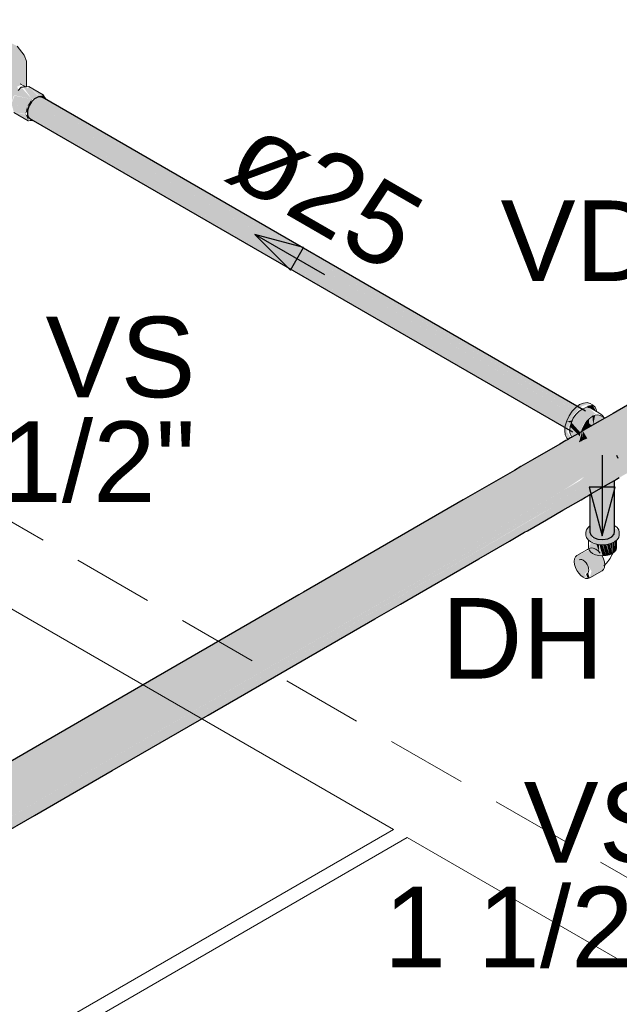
# Model space of a CAD drawing. Header units: millimetres. Extents: x 567 to 934, y -1 to 364.
# Tile 398 of 656: x 757.4 to 758.89, y 9.65 to 12.1. Entities that reach past the tile are written whole.
import ezdxf

# ---------------------------------------------------------------- set-up
doc = ezdxf.new("R2010")
doc.units = ezdxf.units.MM
doc.header["$MEASUREMENT"] = 0
doc.linetypes.add('JIS_02_2.0', pattern=[0.3, 0.2, -0.1])
doc.linetypes.add('NULL', pattern=[0])
for name, color, linetype, lineweight in [('AF-Condutos', 140, 'Continuous', 25), ('AF-Conexões', 152, 'Continuous', 18), ('AF-Curva de transposição', 152, 'Continuous', 18), ('AF-Peça de utilização', 152, 'Continuous', 18), ('AF-Sentido conduto', 140, 'Continuous', 30), ('AF-Textos conduto', 7, 'Continuous', 9), ('DI-Área do detalhe', 10, 'JIS_02_2.0', 0), ('Textos', 7, 'Continuous', 9)]:
    doc.layers.add(name, color=color, linetype=linetype, lineweight=lineweight)
doc.layers.add('ARQ FINA', color=8, linetype='Continuous')
doc.styles.add('Arial', font='arial.ttf')

msp = doc.modelspace()

# ---------------------------------------------------------------- hatches: boundary and pattern name
at = {"layer": 'AF-Condutos', "linetype": 'Continuous'}
for points in [[(762.1795, 12.8604), (762.188, 12.8718), (762.1965, 12.8981), (762.1892, 12.8916), (762.1855, 12.9263), (761.9143, 12.7634), (762.1826, 12.925), (762.1739, 12.9435), (762.1737, 12.9547), (761.9792, 12.8369), (762.1736, 12.955), (762.1511, 12.9722), (762.1667, 12.984), (762.1451, 12.9964), (762.1253, 12.9977), (761.3531, 12.5519), (760.046, 11.797), (759.8695, 11.6953), (759.0646, 11.2306), (756.7285, 9.8815), (756.9013, 9.9808), (756.8225, 9.9265), (756.8986, 9.9735), (756.8243, 9.9254), (756.7477, 9.8803), (756.7693, 9.8678), (757.1223, 10.0716), (756.7699, 9.8672), (756.789, 9.8463), (756.8035, 9.8194), (757.2714, 10.0947), (756.9064, 9.879), (757.2836, 10.0966), (756.8924, 9.8698), (756.8037, 9.8186), (756.8101, 9.7911), (757.3437, 10.0994), (758.2446, 10.6199), (758.4303, 10.7408), (758.7505, 10.9295), (758.7987, 10.9616), (758.788, 10.9515), (758.4303, 10.7408), (758.2446, 10.6199), (758.8632, 10.9771), (756.8101, 9.7911), (756.8076, 9.7678), (757.4105, 10.1162), (757.5013, 10.173), (757.8403, 10.3709), (757.8399, 10.3709), (758.4876, 10.7497), (758.7181, 10.885), (758.6811, 10.8627), (757.8399, 10.3709), (757.8403, 10.3709), (757.5013, 10.173), (757.4105, 10.1162), (756.8076, 9.7678), (756.7971, 9.7529)], [(757.4247, 11.8926), (757.4181, 11.8818), (758.7694, 11.1016)], [(757.4333, 11.9007), (757.4247, 11.8926), (758.7761, 11.1124), (757.4602, 11.885), (758.7847, 11.1205)], [(758.7579, 11.1083), (758.7651, 11.1187), (757.4247, 11.8926)], [(757.4427, 11.9045), (757.4333, 11.9007), (757.7495, 11.7253)], [(758.7847, 11.1205), (757.7495, 11.7253), (757.4333, 11.9007)], [(757.4423, 11.9048), (757.7495, 11.7253), (758.7936, 11.1246), (757.4501, 11.9041), (757.6311, 11.7958)], [(757.456, 11.9006), (757.4423, 11.9048), (757.6311, 11.7958)], [(757.4565, 11.9004), (758.7781, 11.1336), (758.781, 11.1357)], [(757.4181, 11.8818), (757.4144, 11.8702), (758.7657, 11.09)], [(757.4144, 11.8702), (758.7512, 11.0881), (758.7538, 11.0969)], [(757.4153, 11.8592), (758.7657, 11.0796), (757.4144, 11.8702)], [(758.7534, 11.0972), (758.7585, 11.1079), (757.4181, 11.8818)], [(758.7715, 11.1281), (757.4602, 11.885), (758.7643, 11.1193)], [(758.7498, 11.0836), (758.751, 11.0881), (757.4144, 11.8598)], [(757.4181, 11.8524), (758.7694, 11.0722), (757.4153, 11.8592)], [(758.7779, 11.1336), (757.7495, 11.7253), (758.7711, 11.1285)], [(758.7663, 11.096), (758.7678, 11.1011), (758.7538, 11.097)], [(758.9293, 10.9839), (758.8783, 11.0146), (758.882, 11.0072), (759.0948, 10.8845), (759.0944, 10.8898), (758.9369, 10.9883), (758.8783, 11.0146), (758.9304, 10.9846)], [(758.8128, 10.8388), (758.8137, 10.9172), (758.8126, 11.0004)], [(758.8151, 10.918), (758.8146, 10.8163), (758.8216, 10.8101), (758.8287, 10.9259), (758.8188, 10.9202), (758.8146, 10.9932)], [(758.8287, 10.9259), (758.8216, 10.8101), (758.8322, 10.8061), (758.8571, 10.8068), (758.8647, 10.9466), (758.8571, 10.9422), (758.8571, 10.9837), (758.8541, 10.9405), (758.8413, 10.9331), (758.8448, 10.9818), (758.8322, 10.983), (758.8322, 10.9279)], [(758.8647, 10.9466), (758.867, 10.9884), (758.8571, 10.9837)], [(758.8728, 10.818), (758.8728, 10.9513), (758.8647, 10.9466), (758.8571, 10.8068)], [(758.8729, 10.8401), (758.8734, 10.8253), (758.8734, 10.9517), (758.8728, 10.9513)], [(758.8128, 10.8388), (758.8146, 10.8163), (758.8146, 10.9177), (758.8137, 10.9172)], [(758.0894, 10.6675), (757.0333, 10.0578), (756.8995, 9.9802)]]:
    msp.add_hatch(color=151, dxfattribs=at).paths.add_polyline_path(points)
at = {"layer": 'AF-Conexões', "linetype": 'Continuous'}
for points in [[(758.8114, 11.1416), (758.8055, 11.145), (758.7869, 11.14), (758.7683, 11.1235), (758.7547, 11.0999), (758.7497, 11.0755), (758.7547, 11.0569), (758.7742, 11.0456), (758.7556, 11.0721), (758.7665, 11.1088), (758.7928, 11.1366)], [(758.7677, 11.0591), (758.7816, 11.0672), (758.7632, 11.0856), (758.7663, 11.096), (758.7885, 11.0712), (758.7966, 11.0914), (758.8103, 11.1085), (758.8262, 11.1177), (758.8081, 11.1331), (758.7928, 11.129), (758.7665, 11.1088), (758.7602, 11.0833)], [(758.8278, 11.1234), (758.8191, 11.1392), (758.8031, 11.1365)], [(758.7861, 11.1241), (758.7621, 11.0764), (758.7781, 11.0672)], [(758.8467, 11.1077), (758.8379, 11.1128), (758.8254, 11.1139), (758.8044, 11.0986), (758.8172, 11.0878)], [(758.8205, 11.0896), (758.8254, 11.1139), (758.8186, 11.1133)], [(758.7663, 11.096), (758.7632, 11.0856), (758.7887, 11.0709)], [(758.7632, 11.0856), (758.7816, 11.0672), (758.7884, 11.0711)], [(758.7888, 11.0714), (758.8172, 11.0878), (758.8044, 11.0986)], [(758.8103, 11.0838), (758.8103, 11.1049), (758.7991, 11.091)], [(758.7816, 11.0672), (758.7876, 11.0612), (758.7887, 11.0709)], [(758.7929, 11.0737), (758.7858, 11.0476), (758.7928, 11.0506)], [(758.7948, 11.0748), (758.7922, 11.0503), (758.806, 11.0562)]]:
    msp.add_hatch(color=161, dxfattribs=at).paths.add_polyline_path(points)
at = {"layer": 'AF-Curva de transposição', "linetype": 'Continuous'}
for points in [[(757.1573, 11.9956), (757.1964, 11.9816), (757.2135, 11.9802), (757.3455, 11.9802), (757.3559, 12.0122), (757.3559, 11.936), (757.3462, 11.917), (757.3502, 11.9039), (757.364, 11.8859), (757.3749, 11.8895), (757.38, 11.9064), (757.3924, 11.9212), (757.3889, 11.9301), (757.4023, 11.936), (757.4064, 12.0081), (757.3888, 12.0309), (757.3626, 12.0436), (757.3422, 12.0448), (757.3422, 11.9936), (757.2206, 11.9929), (757.2206, 12.0394), (757.205, 12.0338), (757.2078, 12.0448), (757.1802, 12.0506), (757.1995, 12.0562), (757.1825, 12.0542), (757.1546, 12.0789), (757.1395, 12.0719), (757.1261, 12.0559), (757.1189, 12.0363), (757.12, 12.0245), (757.1301, 12.0117)], [(757.4112, 11.9295), (757.4064, 12.0081), (757.4023, 11.936)], [(757.412, 11.9932), (757.4064, 12.0081), (757.4112, 11.9296)], [(757.3995, 11.9281), (757.3807, 11.9089), (757.4256, 11.8993)], [(757.4145, 11.926), (757.4042, 11.9289), (757.4256, 11.8993), (757.4394, 11.9088), (757.4177, 11.9302)], [(757.4535, 11.9095), (757.4177, 11.9302), (757.4407, 11.9097), (757.4256, 11.8993), (757.4313, 11.8993)], [(757.3732, 11.8831), (757.4138, 11.8814), (757.4256, 11.8993), (757.3823, 11.9075)], [(757.4203, 11.886), (757.4256, 11.8993), (757.4138, 11.8814)], [(757.4612, 11.8979), (757.4541, 11.9092), (757.4465, 11.9062)], [(757.3807, 11.8662), (757.4094, 11.8621), (757.4138, 11.8814), (757.3763, 11.8829)], [(757.4165, 11.8455), (757.4101, 11.8606), (757.3807, 11.8662)], [(757.4143, 11.8698), (757.4138, 11.8814), (757.4094, 11.8621)], [(757.4156, 11.8561), (757.4094, 11.8621), (757.4171, 11.8452)]]:
    msp.add_hatch(color=161, dxfattribs=at).paths.add_polyline_path(points)
at = {"layer": 'AF-Peça de utilização', "linetype": 'Continuous'}
for points in [[(758.8126, 10.8382), (758.8022, 10.8229), (758.8078, 10.8041), (758.833, 10.7929), (758.8546, 10.7929), (758.8733, 10.7991), (758.884, 10.8099), (758.884, 10.8292), (758.8741, 10.8324), (758.8735, 10.8188), (758.8448, 10.8049), (758.8177, 10.8074)], [(758.809, 10.785), (758.8192, 10.7704), (758.8427, 10.7646), (758.8359, 10.7927), (758.8348, 10.7761), (758.8284, 10.7933), (758.8159, 10.7985)], [(758.8348, 10.7761), (758.8348, 10.7925), (758.8282, 10.7941)], [(758.8438, 10.7921), (758.8359, 10.7927), (758.8438, 10.7645), (758.8528, 10.7652)], [(758.8528, 10.7928), (758.8449, 10.7922), (758.8528, 10.7652), (758.8612, 10.7672)], [(758.8612, 10.7934), (758.8546, 10.7929), (758.8612, 10.7672)], [(758.8612, 10.7945), (758.8612, 10.7672), (758.8684, 10.7704)], [(758.8684, 10.7962), (758.8622, 10.7947), (758.8684, 10.7704)], [(758.8739, 10.7745), (758.8693, 10.7974), (758.8684, 10.7704)], [(758.8739, 10.7994), (758.8693, 10.7974), (758.8739, 10.7745)], [(758.8774, 10.8023), (758.8747, 10.8002), (758.8739, 10.7745), (758.8774, 10.7794)], [(758.8057, 10.7429), (758.8164, 10.7263), (758.8119, 10.7094), (758.8465, 10.7307), (758.8487, 10.7492), (758.8381, 10.7713), (758.8209, 10.7838), (758.7845, 10.7665), (758.7739, 10.7567), (758.7762, 10.7355), (758.79, 10.7153), (758.8072, 10.708), (758.7994, 10.7196), (758.8095, 10.7271)], [(758.8078, 10.722), (758.8028, 10.7193), (758.8072, 10.708), (758.8119, 10.7094)]]:
    msp.add_hatch(color=161, dxfattribs=at).paths.add_polyline_path(points)

# ---------------------------------------------------------------- linework, layer by layer
at = {"layer": 'AF-Condutos'}
for p, q in [((757.4247, 11.8926), (757.4219, 11.888)), ((757.4297, 11.8973), (757.4247, 11.8926)), ((757.4322, 11.8996), (757.4297, 11.8973)), ((757.4333, 11.9007), (757.4322, 11.8996)), ((757.4423, 11.9048), (757.4333, 11.9007)), ((757.4432, 11.9047), (757.4423, 11.9048)), ((757.4452, 11.9046), (757.4432, 11.9047)), ((757.4489, 11.9042), (757.4452, 11.9046)), ((757.4501, 11.9041), (757.4489, 11.9042)), ((757.4566, 11.9003), (757.4501, 11.9041)), ((758.8014, 11.1239), (757.4566, 11.9003)), ((757.4181, 11.8818), (757.4144, 11.8702)), ((757.4144, 11.8702), (757.4144, 11.87)), ((757.4144, 11.87), (757.4144, 11.8692)), ((757.4144, 11.8692), (757.4144, 11.8598)), ((757.4197, 11.8843), (757.4181, 11.8818)), ((757.4219, 11.888), (757.4197, 11.8843)), ((757.4144, 11.8598), (757.4154, 11.8577)), ((757.4154, 11.8577), (757.4167, 11.8551)), ((757.4167, 11.8551), (757.4181, 11.8524)), ((757.4181, 11.8524), (757.4245, 11.8486)), ((757.4245, 11.8486), (757.4286, 11.8463)), ((757.4286, 11.8463), (758.7694, 11.0722)), ((758.9664, 11.1739), (758.8702, 11.1184)), ((758.8492, 11.1063), (758.8478, 11.1054)), ((758.8527, 11.1082), (758.8492, 11.1063)), ((758.8702, 11.1184), (758.8527, 11.1082)), ((758.8478, 11.1054), (758.7919, 11.0732)), ((758.7644, 11.0573), (758.7599, 11.0547)), ((758.7663, 11.0584), (758.7644, 11.0573)), ((758.7667, 11.0586), (758.7663, 11.0584)), ((758.767, 11.0588), (758.7667, 11.0586)), ((758.7677, 11.0592), (758.767, 11.0588)), ((758.7838, 11.0685), (758.7677, 11.0592)), ((758.7899, 11.072), (758.7838, 11.0685)), ((758.7919, 11.0732), (758.7899, 11.072)), ((758.7379, 11.042), (758.6701, 11.0028)), ((758.7528, 11.0506), (758.7379, 11.042)), ((758.7565, 11.0527), (758.7528, 11.0506)), ((758.7574, 11.0532), (758.7565, 11.0527)), ((758.7581, 11.0536), (758.7574, 11.0532)), ((758.7599, 11.0547), (758.7581, 11.0536)), ((758.8783, 11.0146), (758.882, 11.0072)), ((758.6411, 10.9861), (758.6248, 10.9767)), ((758.6701, 11.0028), (758.6411, 10.9861)), ((758.6248, 10.9767), (758.4977, 10.9033)), ((758.8126, 10.9166), (758.8512, 10.9388)), ((758.8512, 10.9388), (758.8734, 10.9517)), ((758.8734, 10.9517), (758.8783, 10.9545)), ((758.8734, 10.8399), (758.8734, 10.9517)), ((758.8783, 10.9545), (758.8855, 10.9587)), ((758.7906, 10.9038), (758.8018, 10.9103)), ((758.8018, 10.9103), (758.8051, 10.9122)), ((758.8051, 10.9122), (758.8126, 10.9166)), ((758.8126, 10.9166), (758.8126, 10.8418)), ((758.4977, 10.9033), (758.1004, 10.6739)), ((758.7454, 10.8778), (758.7906, 10.9038)), ((758.7043, 10.854), (758.7454, 10.8778)), ((758.657, 10.8267), (758.7043, 10.854)), ((758.8126, 10.8418), (758.8126, 10.8392)), ((758.8126, 10.8392), (758.8126, 10.8386)), ((758.8126, 10.8386), (758.8126, 10.8235)), ((758.8734, 10.8398), (758.8734, 10.8399)), ((758.8734, 10.8253), (758.8734, 10.8398)), ((758.6127, 10.8011), (758.6501, 10.8228)), ((758.6501, 10.8228), (758.657, 10.8267)), ((758.8126, 10.8235), (758.8146, 10.8163)), ((758.8146, 10.8163), (758.8216, 10.8101)), ((758.867, 10.8115), (758.8728, 10.818)), ((758.8728, 10.818), (758.8734, 10.8253)), ((758.5367, 10.7573), (758.6127, 10.8011)), ((758.8216, 10.8101), (758.8322, 10.8061)), ((758.8322, 10.8061), (758.8448, 10.8049)), ((758.8448, 10.8049), (758.8571, 10.8068)), ((758.8571, 10.8068), (758.867, 10.8115)), ((758.3413, 10.6445), (758.5367, 10.7573)), ((758.0894, 10.6675), (757.6118, 10.3918)), ((758.1004, 10.6739), (758.0894, 10.6675)), ((758.2775, 10.6076), (758.3413, 10.6445)), ((757.8638, 10.3687), (758.2775, 10.6076)), ((757.6118, 10.3918), (757.0333, 10.0578)), ((757.6247, 10.2307), (757.8638, 10.3687)), ((757.4321, 10.1195), (757.6247, 10.2307)), ((757.0389, 9.8925), (757.4321, 10.1195))]:
    msp.add_line(p, q, dxfattribs=at)
at = {"layer": 'AF-Conexões'}
for p, q in [((758.7773, 11.133), (758.7683, 11.1235)), ((758.781, 11.1357), (758.7773, 11.133)), ((758.7869, 11.14), (758.781, 11.1357)), ((758.7966, 11.1441), (758.7869, 11.14)), ((758.8007, 11.1324), (758.7928, 11.129)), ((758.8055, 11.145), (758.7966, 11.1441)), ((758.8081, 11.1331), (758.8007, 11.1324)), ((758.8132, 11.1426), (758.8055, 11.145)), ((758.8145, 11.1311), (758.8081, 11.1331)), ((758.8191, 11.1392), (758.8132, 11.1426)), ((758.8291, 11.1227), (758.8145, 11.1311)), ((758.8251, 11.1337), (758.8191, 11.1392)), ((758.8277, 11.1278), (758.8251, 11.1337)), ((758.7606, 11.1122), (758.7547, 11.0999)), ((758.7683, 11.1235), (758.7606, 11.1122)), ((758.7711, 11.1061), (758.7663, 11.096)), ((758.7775, 11.1154), (758.7711, 11.1061)), ((758.7849, 11.1232), (758.7775, 11.1154)), ((758.7928, 11.129), (758.7849, 11.1232)), ((758.8111, 11.1057), (758.8044, 11.0986)), ((758.8183, 11.1109), (758.8111, 11.1057)), ((758.8254, 11.1139), (758.8183, 11.1109)), ((758.8321, 11.1146), (758.8254, 11.1139)), ((758.8281, 11.1269), (758.8277, 11.1278)), ((758.8288, 11.1255), (758.8281, 11.1269)), ((758.8291, 11.1227), (758.8288, 11.1255)), ((758.8304, 11.122), (758.8291, 11.1227)), ((758.8399, 11.1164), (758.8304, 11.122)), ((758.8379, 11.1128), (758.8321, 11.1146)), ((758.8467, 11.1077), (758.8379, 11.1128)), ((758.8448, 11.1119), (758.8399, 11.1164)), ((758.8455, 11.1105), (758.8448, 11.1119)), ((758.8467, 11.1077), (758.8455, 11.1105)), ((758.8492, 11.1063), (758.8467, 11.1077)), ((758.7505, 11.0831), (758.7497, 11.0755)), ((758.7509, 11.0873), (758.7505, 11.0831)), ((758.7547, 11.0999), (758.7509, 11.0873)), ((758.7632, 11.0856), (758.7622, 11.0763)), ((758.7663, 11.096), (758.7632, 11.0856)), ((758.7987, 11.0902), (758.7943, 11.081)), ((758.8044, 11.0986), (758.7987, 11.0902)), ((758.7497, 11.0755), (758.7509, 11.0651)), ((758.7509, 11.0651), (758.7547, 11.0569)), ((758.7547, 11.0569), (758.7581, 11.0536)), ((758.7622, 11.0763), (758.7621, 11.0759)), ((758.7621, 11.0759), (758.7632, 11.0673)), ((758.7632, 11.0673), (758.7663, 11.0606)), ((758.7663, 11.0606), (758.7677, 11.0592)), ((758.7943, 11.081), (758.7919, 11.0732)), ((758.7858, 11.0476), (758.7928, 11.0506))]:
    msp.add_line(p, q, dxfattribs=at)
at = {"layer": 'AF-Curva de transposição'}
for p, q in [((757.4064, 12.0081), (757.3888, 12.0309)), ((757.412, 11.9932), (757.4064, 12.0081)), ((757.412, 11.9296), (757.412, 11.9932)), ((757.3992, 11.9284), (757.3916, 11.9204)), ((757.4054, 11.9317), (757.3966, 11.9368)), ((757.4028, 11.9287), (757.3992, 11.9284)), ((757.4042, 11.9289), (757.4028, 11.9287)), ((757.407, 11.9292), (757.4042, 11.9289)), ((757.4091, 11.9294), (757.4054, 11.9317)), ((757.4083, 11.9293), (757.407, 11.9292)), ((757.4091, 11.9294), (757.4083, 11.9293)), ((757.4115, 11.9296), (757.4091, 11.9294)), ((757.412, 11.9296), (757.4115, 11.9296)), ((757.4177, 11.9302), (757.412, 11.9296)), ((757.4535, 11.9095), (757.4177, 11.9302)), ((757.4297, 11.8973), (757.4313, 11.8993)), ((757.4313, 11.8993), (757.4322, 11.8996)), ((757.4432, 11.9047), (757.4439, 11.9051)), ((757.4439, 11.9051), (757.4452, 11.9046)), ((757.4489, 11.9042), (757.4459, 11.906)), ((757.4541, 11.9092), (757.4535, 11.9095)), ((757.4577, 11.9034), (757.4541, 11.9092)), ((757.4612, 11.8979), (757.4577, 11.9034)), ((757.3807, 11.8662), (757.4165, 11.8455)), ((757.4143, 11.8698), (757.4144, 11.87)), ((757.4144, 11.8692), (757.4143, 11.8698)), ((757.4197, 11.8843), (757.4203, 11.886)), ((757.4203, 11.886), (757.4219, 11.888)), ((757.4156, 11.8561), (757.4154, 11.8577)), ((757.4167, 11.8551), (757.4156, 11.8561)), ((757.4165, 11.8455), (757.4171, 11.8452)), ((757.4171, 11.8452), (757.4214, 11.8456)), ((757.4214, 11.8456), (757.4286, 11.8463))]:
    msp.add_line(p, q, dxfattribs=at)
at = {"layer": 'AF-Peça de utilização'}
for p, q in [((758.8126, 10.8386), (758.8092, 10.836)), ((758.8747, 10.8389), (758.8734, 10.8398)), ((758.8799, 10.835), (758.8747, 10.8389)), ((758.8036, 10.8292), (758.8022, 10.8229)), ((758.8022, 10.8229), (758.8022, 10.8161)), ((758.8022, 10.8161), (758.8036, 10.8099)), ((758.8077, 10.835), (758.8036, 10.8292)), ((758.8092, 10.836), (758.8077, 10.835)), ((758.884, 10.8292), (758.8799, 10.835)), ((758.8855, 10.8229), (758.884, 10.8292)), ((758.884, 10.8099), (758.8855, 10.8161)), ((758.8855, 10.8161), (758.8855, 10.8229)), ((758.8036, 10.8099), (758.8078, 10.8041)), ((758.8078, 10.8041), (758.809, 10.8032)), ((758.809, 10.8032), (758.8144, 10.7991)), ((758.809, 10.8032), (758.809, 10.785)), ((758.8144, 10.7991), (758.823, 10.7953)), ((758.823, 10.7953), (758.833, 10.7929)), ((758.833, 10.7929), (758.8438, 10.7921)), ((758.8438, 10.7921), (758.8546, 10.7929)), ((758.8546, 10.7929), (758.8646, 10.7953)), ((758.8646, 10.7953), (758.8733, 10.7991)), ((758.8733, 10.7991), (758.8786, 10.8032)), ((758.8786, 10.8032), (758.8799, 10.8041)), ((758.8786, 10.7846), (758.8786, 10.8032)), ((758.8799, 10.8041), (758.884, 10.8099)), ((758.7798, 10.765), (758.7762, 10.7617)), ((758.8061, 10.7802), (758.7798, 10.765)), ((758.8086, 10.7816), (758.8061, 10.7802)), ((758.809, 10.7819), (758.8086, 10.7816)), ((758.809, 10.785), (758.809, 10.7846)), ((758.809, 10.7846), (758.8095, 10.7825)), ((758.8096, 10.7822), (758.809, 10.7819)), ((758.8095, 10.7825), (758.8096, 10.7822)), ((758.8096, 10.7822), (758.8102, 10.7794)), ((758.8102, 10.7794), (758.8137, 10.7745)), ((758.8155, 10.7844), (758.8108, 10.7829)), ((758.8137, 10.7745), (758.8192, 10.7704)), ((758.8209, 10.7838), (758.8155, 10.7844)), ((758.8192, 10.7704), (758.8264, 10.7672)), ((758.8268, 10.7813), (758.8209, 10.7838)), ((758.8264, 10.7672), (758.8348, 10.7652)), ((758.8327, 10.777), (758.8268, 10.7813)), ((758.8381, 10.7713), (758.8327, 10.777)), ((758.8348, 10.7652), (758.8427, 10.7646)), ((758.8427, 10.7646), (758.8438, 10.7645)), ((758.8428, 10.7644), (758.8427, 10.7646)), ((758.8465, 10.7569), (758.8428, 10.7644)), ((758.8438, 10.7645), (758.8528, 10.7652)), ((758.8528, 10.7652), (758.8612, 10.7672)), ((758.8612, 10.7672), (758.8684, 10.7704)), ((758.863, 10.7582), (758.8671, 10.7666)), ((758.8671, 10.7666), (758.8691, 10.7709)), ((758.8684, 10.7704), (758.8691, 10.7709)), ((758.8691, 10.7709), (758.8739, 10.7745)), ((758.8739, 10.7745), (758.8774, 10.7794)), ((758.8774, 10.7794), (758.8786, 10.7846)), ((758.7739, 10.7567), (758.7731, 10.7503)), ((758.7731, 10.7503), (758.7739, 10.7431)), ((758.7762, 10.7617), (758.7739, 10.7567)), ((758.7739, 10.7431), (758.7762, 10.7355)), ((758.786, 10.7543), (758.7889, 10.7552)), ((758.7889, 10.7552), (758.7922, 10.7549)), ((758.7922, 10.7549), (758.7958, 10.7533)), ((758.7958, 10.7533), (758.7994, 10.7507)), ((758.7994, 10.7507), (758.8028, 10.7472)), ((758.8028, 10.7472), (758.8057, 10.7429)), ((758.8057, 10.7429), (758.8079, 10.7383)), ((758.8487, 10.7492), (758.8465, 10.7569)), ((758.8473, 10.7399), (758.8495, 10.742)), ((758.8495, 10.742), (758.8487, 10.7492)), ((758.8487, 10.7357), (758.8495, 10.742)), ((758.8495, 10.742), (758.8539, 10.7463)), ((758.8539, 10.7463), (758.863, 10.7582)), ((758.7762, 10.7355), (758.7798, 10.728)), ((758.7798, 10.728), (758.7845, 10.7211)), ((758.7845, 10.7211), (758.79, 10.7153)), ((758.79, 10.7153), (758.7958, 10.711)), ((758.8079, 10.7222), (758.8057, 10.7202)), ((758.8079, 10.7383), (758.8093, 10.7336)), ((758.8093, 10.7253), (758.8079, 10.7222)), ((758.8093, 10.7336), (758.8098, 10.7292)), ((758.8098, 10.7292), (758.8093, 10.7253)), ((758.8119, 10.7094), (758.8428, 10.7273)), ((758.8428, 10.7273), (758.8465, 10.7307)), ((758.8465, 10.7307), (758.8487, 10.7357)), ((758.7958, 10.711), (758.8017, 10.7085)), ((758.8017, 10.7085), (758.8072, 10.708)), ((758.8072, 10.708), (758.8119, 10.7094))]:
    msp.add_line(p, q, dxfattribs=at)
at = {"layer": 'AF-Sentido conduto'}
for p, q in [((757.98, 11.5628), (758.0684, 11.4744)), ((758.1008, 11.5305), (757.98, 11.5628)), ((758.0684, 11.4744), (758.1008, 11.5305)), ((758.8756, 10.9352), (758.8109, 10.9352)), ((758.8109, 10.9352), (758.8432, 10.8145)), ((758.8432, 10.8145), (758.8756, 10.9352))]:
    msp.add_line(p, q, dxfattribs=at)
for points in [[(758.1533, 11.4628), (757.98, 11.5628)], [(758.8432, 11.0145), (758.8432, 10.8145)]]:
    msp.add_lwpolyline(points, dxfattribs=at)
at = {"layer": 'ARQ FINA', "lineweight": 5}
for p, q in [((756.3085, 11.2479), (758.3239, 10.0843)), ((758.3239, 10.0843), (755.6738, 8.5543)), ((755.7085, 8.5343), (758.3585, 10.0643)), ((758.3585, 10.0643), (760.004, 9.1143))]:
    msp.add_line(p, q, dxfattribs=at)
at = {"layer": 'DI-Área do detalhe'}
msp.add_lwpolyline([(748.3693, 9.0589), (754.4221, 12.5535), (764.129, 6.9493), (758.0761, 3.4546), (748.3693, 9.0589)], dxfattribs=at)

# ---------------------------------------------------------------- texts
at = {"layer": 'AF-Textos conduto', "linetype": 'NULL', "insert": (758.1049, 11.5792), "char_height": 0.2, "width": 0.962805, "attachment_point": 8, "rotation": 329.9999, "line_spacing_factor": 0.6, "style": 'Arial'}
msp.add_mtext('ø25', dxfattribs=at)
at = {"layer": 'Textos', "linetype": 'NULL', "char_height": 0.2, "line_spacing_factor": 0.6, "style": 'Arial'}
for s, insert, width, attachment_point in [('VD', (758.5904, 11.4473), 0.776524, 7), ('VS', (757.8322, 11.1556), 0.745732, 9), ('1 1/2"', (757.8322, 10.8956), 1.440854, 9), ('DH', (758.8467, 10.4595), 0.807317, 9), ('VS', (759.0204, 9.9995), 0.745732, 9), ('1 1/2"', (759.0204, 9.7395), 1.440854, 9)]:
    msp.add_mtext(s, dxfattribs=dict(at, insert=insert, width=width, attachment_point=attachment_point))

doc.saveas('drawing.dxf')
